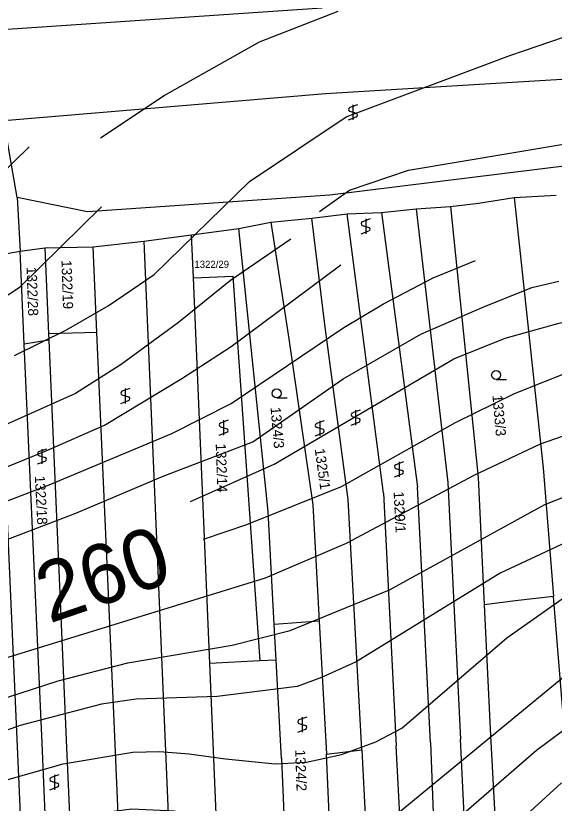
# Model space of a CAD drawing. Extents: x -555860 to -552701, y -1187050 to -1182291.
# Drawn here: x -553892.9 to -553802.7, y -1185037.6 to -1184905.7 of the extents above; entities that cross this region are included whole.
import ezdxf

# ---------------------------------------------------------------- set-up
doc = ezdxf.new("R2010")
doc.units = 0
for name, color, linetype in [('LEG_2b', 7, 'Continuous'), ('Level 25', 7, 'Continuous'), ('Level 40', 7, 'Continuous'), ('Level 41', 7, 'Continuous'), ('navrh_BV', 7, 'Continuous')]:
    doc.layers.add(name, color=color, linetype=linetype)

msp = doc.modelspace()

# ---------------------------------------------------------------- linework, layer by layer
at = {"layer": 'Level 25'}
for p, q in [((-553835.69, -1184920.6), (-553836.99, -1184921.07)), ((-553836.44, -1184920.6), (-553836.44, -1184923.1)), ((-553836.99, -1184921.68), (-553835.89, -1184922.01)), ((-553837.19, -1184923.1), (-553835.89, -1184922.61)), ((-553833.56, -1184939.72), (-553834.86, -1184940.2)), ((-553834.31, -1184939.72), (-553834.31, -1184942.22)), ((-553835.06, -1184942.22), (-553833.76, -1184941.73)), ((-553834.86, -1184940.8), (-553833.76, -1184941.13)), ((-553812.46, -1184966.61), (-553810.71, -1184966.61)), ((-553873.84, -1184968.1), (-553875.14, -1184968.57)), ((-553874.59, -1184968.1), (-553874.59, -1184970.6)), ((-553875.14, -1184969.18), (-553874.04, -1184969.51)), ((-553849.22, -1184969.69), (-553847.47, -1184969.69)), ((-553875.34, -1184970.6), (-553874.04, -1184970.11)), ((-553835.25, -1184971.73), (-553836.55, -1184972.21)), ((-553836, -1184971.73), (-553836, -1184974.23)), ((-553857.36, -1184973.43), (-553858.66, -1184973.91)), ((-553858.11, -1184973.43), (-553858.11, -1184975.93)), ((-553841.26, -1184973.52), (-553842.56, -1184974)), ((-553842.01, -1184973.52), (-553842.01, -1184976.02)), ((-553836.55, -1184972.81), (-553835.45, -1184973.14)), ((-553858.66, -1184974.51), (-553857.56, -1184974.84)), ((-553842.56, -1184974.6), (-553841.46, -1184974.93)), ((-553836.75, -1184974.23), (-553835.45, -1184973.74)), ((-553858.86, -1184975.93), (-553857.56, -1184975.44)), ((-553842.76, -1184976.02), (-553841.46, -1184975.53)), ((-553887.81, -1184978.25), (-553889.11, -1184978.73)), ((-553888.56, -1184978.25), (-553888.56, -1184980.75)), ((-553889.31, -1184980.75), (-553888.01, -1184980.26)), ((-553889.11, -1184979.33), (-553888.01, -1184979.66)), ((-553827.98, -1184980.41), (-553829.28, -1184980.89)), ((-553829.28, -1184981.49), (-553828.18, -1184981.82)), ((-553828.73, -1184980.41), (-553828.73, -1184982.91)), ((-553829.48, -1184982.91), (-553828.18, -1184982.42)), ((-553844.2, -1185023.14), (-553845.5, -1185023.61)), ((-553844.95, -1185023.14), (-553844.95, -1185025.64)), ((-553845.5, -1185024.22), (-553844.4, -1185024.55)), ((-553845.7, -1185025.64), (-553844.4, -1185025.15)), ((-553885.72, -1185032.81), (-553887.02, -1185033.28)), ((-553886.47, -1185032.81), (-553886.47, -1185035.31)), ((-553887.02, -1185033.89), (-553885.92, -1185034.22)), ((-553887.22, -1185035.31), (-553885.92, -1185034.82))]:
    msp.add_line(p, q, dxfattribs=at)
for centre in [(-553812.46, -1184965.86), (-553849.22, -1184968.94)]:
    msp.add_circle(centre, 0.75, dxfattribs=at)
for centre, start, end in [((-553836.86, -1184921.38), 113.579, 246.421), ((-553836.02, -1184922.31), 293.574, 66.426), ((-553834.73, -1184940.5), 113.579, 246.421), ((-553833.89, -1184941.43), 293.574, 66.426), ((-553875.01, -1184968.88), 113.579, 246.421), ((-553874.17, -1184969.81), 293.574, 66.426), ((-553836.42, -1184972.51), 113.579, 246.421), ((-553835.58, -1184973.44), 293.574, 66.426), ((-553858.53, -1184974.21), 113.579, 246.421), ((-553857.69, -1184975.14), 293.574, 66.426), ((-553842.43, -1184974.3), 113.579, 246.421), ((-553841.59, -1184975.23), 293.574, 66.426), ((-553888.98, -1184979.03), 113.579, 246.421), ((-553888.14, -1184979.96), 293.574, 66.426), ((-553829.15, -1184981.19), 113.579, 246.421), ((-553828.31, -1184982.12), 293.574, 66.426), ((-553845.37, -1185023.92), 113.579, 246.421), ((-553844.53, -1185024.85), 293.574, 66.426), ((-553886.89, -1185033.59), 113.579, 246.421), ((-553886.05, -1185034.52), 293.574, 66.426)]:
    msp.add_arc(centre, 0.329, start, end, dxfattribs=at)
at = {"layer": 'Level 40'}
for points in [[(-553842.04, -1184938.46), (-553837, -1184934.92), (-553827.12, -1184931.56), (-553801.51, -1184927.23), (-553792.08, -1184924.88), (-553784.12, -1184921.91), (-553778.21, -1184919.47), (-553758.52, -1184908.1), (-553747.15, -1184900.06)], [(-553846.88, -1184943.12), (-553856.95, -1184950.02), (-553865.7, -1184957.05), (-553875.27, -1184964.12), (-553882.93, -1184968.93), (-553896.35, -1184974.93), (-553903.23, -1184977.51), (-553913.82, -1184980.62), (-553923.19, -1184983.12), (-553931.29, -1184984.36), (-553942.94, -1184985.61), (-553959.3, -1184985.75), (-553969.84, -1184984.92), (-553980.08, -1184982.96), (-553985.64, -1184980.9), (-553992.02, -1184978.26), (-553999.79, -1184972.71), (-554004.64, -1184968.14), (-554015.45, -1184955.66), (-554029.18, -1184932.92), (-554034.17, -1184927.37)], [(-553861.48, -1184993.37), (-553854.2, -1184990.88), (-553838.39, -1184984.5), (-553819.26, -1184973.82), (-553809.41, -1184968.97), (-553799.01, -1184964.81), (-553793.74, -1184963.7), (-553786.1, -1184962.82), (-553777.1, -1184962.87), (-553772.08, -1184963.16), (-553766.57, -1184964.26), (-553749.48, -1184971.84)], [(-554022.18, -1185025.41), (-553989.8, -1185038.99), (-553977.32, -1185044.82), (-553969, -1185049.53), (-553958.76, -1185054.33), (-553952.37, -1185056.88), (-553948.86, -1185057.47), (-553939.61, -1185058.41), (-553931.9, -1185057.79), (-553926.02, -1185056.88), (-553916.59, -1185054.11), (-553894.27, -1185043.84), (-553880.54, -1185039.41), (-553873.48, -1185038.49), (-553866.4, -1185038.85), (-553841.44, -1185043.98), (-553838.37, -1185043.93), (-553834.92, -1185043.15), (-553828.96, -1185039.27), (-553800.95, -1185016.25)]]:
    msp.add_lwpolyline(points, dxfattribs=at)
at = {"layer": 'Level 41'}
for points in [[(-554029.46, -1184900.06), (-554020.03, -1184907.41), (-554011.99, -1184915.45), (-554007.69, -1184920.58), (-554005.47, -1184924.6), (-554000.48, -1184943.46), (-553993.13, -1184951.5), (-553987.84, -1184955.9), (-553983.29, -1184959.13), (-553971.34, -1184965.96), (-553966.23, -1184967.72), (-553962.1, -1184968.77), (-553956.25, -1184969.53), (-553944.6, -1184969.66), (-553938.37, -1184969.26), (-553932.4, -1184968.14), (-553924.02, -1184966.13), (-553914.93, -1184963.28), (-553907.19, -1184960.02), (-553901.34, -1184957.05), (-553892.19, -1184951.08), (-553878.57, -1184937.71)], [(-554002.28, -1184900.34), (-553995.07, -1184909.9), (-553991.6, -1184915.45), (-553983.42, -1184932.09), (-553979.96, -1184937.64), (-553976.12, -1184942.03), (-553972.33, -1184945.81), (-553967.76, -1184949.14), (-553964.57, -1184950.95), (-553960.96, -1184952.61), (-553955.42, -1184954.27), (-553947.1, -1184954.97), (-553934.62, -1184953.72), (-553925.47, -1184951.22), (-553916.59, -1184947.34), (-553908.55, -1184942.63), (-553898.84, -1184935.55), (-553890.69, -1184927.64)], [(-553893.16, -1184962.59), (-553884.42, -1184958.29), (-553877.48, -1184954.25), (-553869.73, -1184949), (-553853.78, -1184933.42), (-553837.56, -1184922.61), (-553810.16, -1184912.35), (-553785.15, -1184903.8)], [(-553878.76, -1184926.15), (-553868.06, -1184919.05), (-553852.12, -1184910.04), (-553838.94, -1184904.91)], [(-554037.08, -1184941.1), (-554015.89, -1184965.63), (-554011.43, -1184969.94), (-554004.92, -1184975.35), (-554000.55, -1184978.5), (-553994.93, -1184982.14), (-553985.7, -1184986.26), (-553981.37, -1184987.5), (-553978.16, -1184988.66), (-553960.41, -1184991.85), (-553952.66, -1184992.29), (-553928.93, -1184989.98), (-553917.15, -1184987.83), (-553906.32, -1184985.52), (-553899.12, -1184983.11), (-553887.72, -1184978.5), (-553878.05, -1184974.24), (-553865.11, -1184966.46), (-553856.83, -1184961.07), (-553838.49, -1184947.41)], [(-554044.57, -1184944.71), (-554028.63, -1184961.34), (-554020.31, -1184970.08), (-554006.16, -1184980.62), (-553995.07, -1184986.86), (-553978.02, -1184993.93), (-553969.98, -1184996.08), (-553959.3, -1184997.95), (-553952.98, -1184998.39), (-553948.21, -1184998.09), (-553937.39, -1184996.84), (-553923.15, -1184994.6), (-553913.91, -1184992.62), (-553901.34, -1184989.35), (-553896.26, -1184987.67), (-553887.33, -1184984.22), (-553866.81, -1184975.63), (-553856.83, -1184970.64), (-553837.97, -1184957.88), (-553831.32, -1184953.92), (-553823, -1184949.56), (-553815.94, -1184946.67)], [(-554024.76, -1184976.88), (-554015.59, -1184981.59), (-554006.98, -1184986.59), (-553994.24, -1184993.44), (-553988.14, -1184996.43), (-553981.53, -1184999.05), (-553976.49, -1185000.72), (-553968.5, -1185002.52), (-553962.9, -1185003.36), (-553953.2, -1185004.47), (-553940.44, -1185004.88), (-553929.59, -1185003.18), (-553898.4, -1184994.93), (-553882.89, -1184988.99), (-553868.24, -1184982.79), (-553853.23, -1184977.02), (-553838.11, -1184966.48), (-553825.08, -1184958.99), (-553814.82, -1184954.57), (-553806.5, -1184951.22), (-553801.95, -1184950.12)], [(-553863.69, -1184987.05), (-553849.63, -1184980.81), (-553819.53, -1184963.15), (-553810.94, -1184959.68), (-553802.11, -1184957.22), (-553791.25, -1184954.55), (-553782.37, -1184953.86), (-553776.7, -1184954.25), (-553770.17, -1184955.38), (-553765.15, -1184956.89), (-553758.52, -1184959.82), (-553753.67, -1184962.87), (-553747.24, -1184967.55)], [(-553748.88, -1184982.14), (-553757.97, -1184976.46), (-553763.99, -1184974.21), (-553770.17, -1184972.57), (-553776.86, -1184972.07), (-553781.82, -1184971.88), (-553788.58, -1184972.73), (-553795.13, -1184973.96), (-553805.11, -1184977.43), (-553816.2, -1184982.7), (-553837.56, -1184994.07), (-553851.15, -1184999.89), (-553895.79, -1185013.62), (-553921.17, -1185020.17), (-553934.62, -1185022.08), (-553942.1, -1185022.63), (-553954.96, -1185022.32), (-553963.73, -1185021.66), (-553970.39, -1185020.27), (-553983.84, -1185016.38), (-553995.35, -1185012.09), (-554023.46, -1184997.58)], [(-554022.56, -1185008.07), (-554003.15, -1185016.54), (-553983.98, -1185023.88), (-553970.11, -1185028.18), (-553960.41, -1185029.74), (-553950.15, -1185030.53), (-553943.21, -1185030.81), (-553933.22, -1185030.24), (-553926.02, -1185029.29), (-553920.35, -1185027.93), (-553913.26, -1185025.96), (-553885.81, -1185017.08), (-553874.16, -1185014.03), (-553856.69, -1185011.12), (-553846.99, -1185008.63), (-553830.35, -1185001.83), (-553804.28, -1184987.55), (-553789.86, -1184981.86)], [(-553798.18, -1184992.68), (-553811.77, -1184999.06), (-553835.89, -1185013.9), (-553841.72, -1185016.53), (-553845.8, -1185018.03), (-553859.19, -1185019.72), (-553872.78, -1185020.14), (-553878.6, -1185020.97), (-553892.19, -1185024.57), (-553910.61, -1185031.06), (-553917.42, -1185033.17), (-553924.8, -1185034.86), (-553932.95, -1185036.22), (-553949.04, -1185036.64), (-553957.77, -1185035.85), (-553965.68, -1185034.69), (-553977.32, -1185031.64), (-553992.3, -1185026.79), (-554022.74, -1185013.85)], [(-554022, -1185019.26), (-553993.96, -1185031.5), (-553963.46, -1185043.29), (-553953.47, -1185046.48), (-553949.35, -1185047.23), (-553941.27, -1185047.45), (-553932.56, -1185046.57), (-553926.02, -1185045.09), (-553917.7, -1185042.87), (-553895.65, -1185034), (-553884.98, -1185030.95), (-553873.33, -1185029.01), (-553868.86, -1185028.92), (-553863.9, -1185029.29), (-553857.8, -1185030.12), (-553849.48, -1185030.95), (-553844.21, -1185030.67), (-553838.39, -1185029.43), (-553832.6, -1185027.27), (-553828.27, -1185024.99), (-553810.66, -1185009.88), (-553801.37, -1185003.36)], [(-553796.52, -1185021.94), (-553805.67, -1185028.73), (-553827.16, -1185047.31)], [(-553819.81, -1185050.92), (-553801.51, -1185034.14)]]:
    msp.add_lwpolyline(points, dxfattribs=at)
at = {"layer": 'navrh_BV'}
for p, q in [((-553841.58, -1184904.41), (-553898.35, -1184908.26)), ((-553841.03, -1184918.7), (-553769.83, -1184914.36)), ((-553894.95, -1184923.21), (-553841.03, -1184918.7)), ((-553892.7, -1184936.1), (-553894.95, -1184923.21)), ((-553799.71, -1184930.69), (-553840.31, -1184935.75)), ((-553892.7, -1184936.1), (-553892.21, -1184945.11)), ((-553880.94, -1184938.55), (-553892.7, -1184936.1)), ((-553840.31, -1184935.75), (-553880.94, -1184938.55)), ((-553815.39, -1184937.05), (-553809.42, -1184936.15)), ((-553809.42, -1184936.15), (-553802.41, -1184935.75)), ((-553809.42, -1184936.15), (-553804.56, -1184981.38)), ((-553831.69, -1184938.65), (-553825.87, -1184938.03)), ((-553825.87, -1184938.03), (-553820.13, -1184937.64)), ((-553825.87, -1184938.03), (-553820.56, -1184983.83)), ((-553820.13, -1184937.64), (-553815.39, -1184937.05)), ((-553820.13, -1184937.64), (-553815.48, -1184983.04)), ((-553843.34, -1184939.61), (-553837.41, -1184938.84)), ((-553837.41, -1184938.84), (-553831.69, -1184938.65)), ((-553831.31, -1184985.62), (-553837.41, -1184938.84)), ((-553831.69, -1184938.65), (-553825.61, -1184984.61)), ((-553855.55, -1184941.34), (-553850.2, -1184940.25)), ((-553850.2, -1184940.25), (-553843.34, -1184939.61)), ((-553850.2, -1184940.25), (-553847.2, -1184959.77)), ((-553841.14, -1184957.4), (-553843.34, -1184939.61)), ((-553863.47, -1184942.38), (-553855.55, -1184941.34)), ((-553850.64, -1184988.7), (-553855.55, -1184941.34)), ((-553871.48, -1184943.44), (-553863.47, -1184942.38)), ((-553863.16, -1184949.58), (-553863.47, -1184942.38)), ((-553892.21, -1184945.11), (-553888.05, -1184944.56)), ((-553888.05, -1184944.56), (-553879.97, -1184944.36)), ((-553888.05, -1184944.56), (-553887.43, -1184958.95)), ((-553879.97, -1184944.36), (-553871.48, -1184943.44)), ((-553879.33, -1184958.75), (-553879.97, -1184944.36)), ((-553871.48, -1184943.44), (-553861.8, -1185172.59)), ((-553896.35, -1184945.85), (-553892.21, -1184945.11)), ((-553891.51, -1184960.69), (-553892.21, -1184945.11)), ((-553863.16, -1184949.58), (-553856.57, -1184949.3)), ((-553860.43, -1185014.18), (-553863.16, -1184949.58)), ((-553856.57, -1184949.3), (-553852.04, -1185013.73)), ((-553837.23, -1184986.72), (-553841.14, -1184957.4)), ((-553879.33, -1184958.75), (-553887.43, -1184958.95)), ((-553887.43, -1184958.95), (-553887.38, -1184960.04)), ((-553876.52, -1185022.52), (-553879.33, -1184958.75)), ((-553887.38, -1184960.04), (-553891.51, -1184960.69)), ((-553887.38, -1184960.04), (-553884.65, -1185023.03)), ((-553847.2, -1184959.77), (-553843.15, -1184987.6)), ((-553886.1, -1185174.65), (-553895.66, -1184961.33)), ((-553888.52, -1185027.53), (-553891.51, -1184960.69)), ((-553804.56, -1184981.38), (-553802.83, -1185002.92)), ((-553820.56, -1184983.83), (-553818.41, -1185026.82)), ((-553815.48, -1184983.04), (-553814.47, -1185004.32)), ((-553823.47, -1185027.38), (-553825.61, -1184984.61)), ((-553834.98, -1185028.65), (-553837.23, -1184986.72)), ((-553831.31, -1184985.62), (-553829.18, -1185027.95)), ((-553843.15, -1184987.6), (-553842.1, -1185007.08)), ((-553849.63, -1185007.62), (-553850.64, -1184988.7)), ((-553808.79, -1185003.64), (-553814.47, -1185004.32)), ((-553802.83, -1185002.92), (-553808.79, -1185003.64)), ((-553801.06, -1185024.85), (-553802.83, -1185002.92)), ((-553814.47, -1185004.32), (-553813.43, -1185026.29)), ((-553842.1, -1185007.08), (-553849.63, -1185007.62)), ((-553849.32, -1185013.59), (-553849.63, -1185007.62)), ((-553842.1, -1185007.08), (-553840.9, -1185029.34)), ((-553852.04, -1185013.73), (-553860.43, -1185014.18)), ((-553853.73, -1185172.13), (-553860.43, -1185014.18)), ((-553849.32, -1185013.59), (-553852.04, -1185013.73)), ((-553848.44, -1185030.08), (-553849.32, -1185013.59)), ((-553884.65, -1185023.03), (-553884.48, -1185026.98)), ((-553869.86, -1185173.07), (-553876.52, -1185022.52)), ((-553813.43, -1185026.29), (-553810.23, -1185084.31)), ((-553886.92, -1185063.5), (-553888.52, -1185027.53)), ((-553884.48, -1185026.98), (-553882.93, -1185062.95)), ((-553823.47, -1185027.38), (-553822.17, -1185060.95)), ((-553815.7, -1185084.28), (-553818.41, -1185026.82)), ((-553840.9, -1185029.34), (-553834.98, -1185028.65)), ((-553834.98, -1185028.65), (-553832.07, -1185084.67)), ((-553827.55, -1185061.51), (-553829.18, -1185027.95)), ((-553848.44, -1185030.08), (-553847.34, -1185056.26)), ((-553839.72, -1185055.51), (-553840.9, -1185029.34))]:
    msp.add_line(p, q, dxfattribs=at)

# ---------------------------------------------------------------- texts
at = {"layer": 'LEG_2b'}
for s, rotation, p in [('1322/19', 272, (-553885.29, -1184946.64)), ('1322/28', 272, (-553891.13, -1184947.78)), ('1333/3', 275, (-553813.09, -1184969.24)), ('1324/3', 275, (-553850.26, -1184971.29)), ('1322/14', 272, (-553859.44, -1184977.35)), ('1325/1', 278, (-553842.86, -1184978.27)), ('1322/18', 273, (-553889.75, -1184982.76)), ('1329/1', 273, (-553829.64, -1184985.39)), ('1324/2', 272, (-553846.13, -1185028.62))]:
    msp.add_text(s, height=1.7, rotation=rotation, dxfattribs=at).set_placement(p)
msp.add_text('1322/29', height=1.2, dxfattribs=at).set_placement((-553863.01, -1184947.92))
at = {"layer": 'Level 40'}
msp.add_text('260', height=10, rotation=18.8877, dxfattribs=at).set_placement((-553887.32, -1185007.5))

doc.saveas('drawing.dxf')
